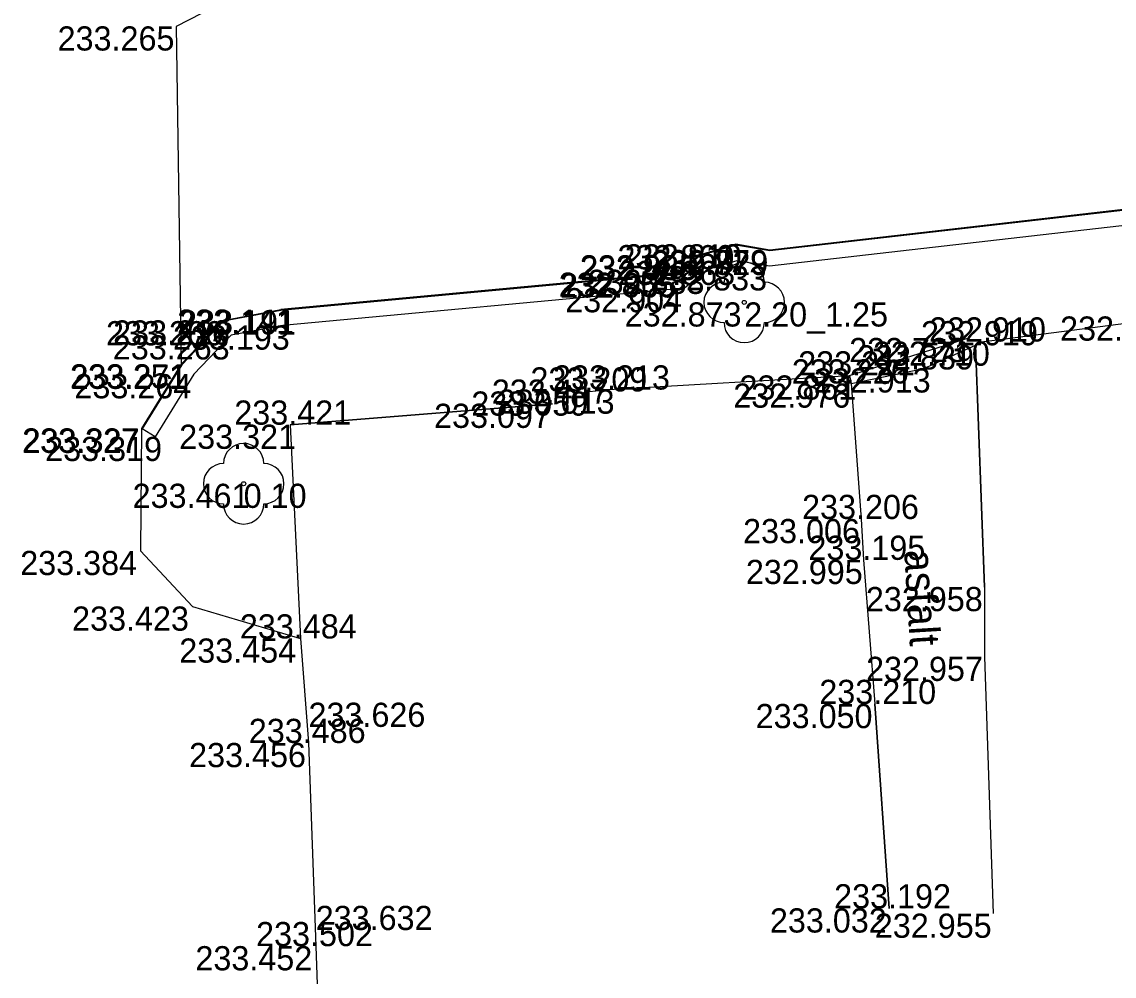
# Model space of a CAD drawing. Extents: x -599516 to -599132, y -1163668 to -1163119.
# Drawn here: x -599482.79 to -599469.23, y -1163529.55 to -1163517.7 of the extents above; entities that cross this region are included whole.
import ezdxf

# ---------------------------------------------------------------- set-up
doc = ezdxf.new("R2010")
doc.units = 0
for name, color, linetype in [('Bod-oznac1', 7, 'Continuous'), ('Bod-oznac2', 7, 'Continuous'), ('Bod-oznac3', 7, 'Continuous'), ('Bod-vyska1', 7, 'Continuous'), ('Bod-vyska2', 7, 'Continuous'), ('Bod-vyska3', 7, 'Continuous'), ('Z_cela-hrobu-dolni-linie', 7, 'Continuous'), ('Z_cela-hrobu-horni-linie', 7, 'Continuous'), ('Z_chodnik', 7, 'Continuous'), ('Z_komunikace', 7, 'Continuous'), ('Z_nove-stromy-prumer-kmene', 7, 'Continuous'), ('Z_obvod-kmene-spodek-ve-vysce1_2m', 7, 'Continuous'), ('Z_popis-budov-povrchu', 7, 'Continuous'), ('Z_povrchy-rozhrani-typu', 7, 'Continuous'), ('Z_stromy-kere', 7, 'Continuous'), ('Z_stromy-nove-vysazene', 7, 'Continuous'), ('Z_terenni-hrana', 7, 'Continuous'), ('Z_zpevnene-plochy', 7, 'Continuous')]:
    doc.layers.add(name, color=color, linetype=linetype)

msp = doc.modelspace()

# ---------------------------------------------------------------- linework, layer by layer
at = {"layer": 'Bod-oznac1'}
for p, q in [((-599480.872, -1163517.756), (-599480.872, -1163517.756)), ((-599473.927, -1163520.461), (-599473.927, -1163520.461)), ((-599473.926, -1163520.471), (-599473.926, -1163520.471)), ((-599473.501, -1163520.532), (-599473.501, -1163520.532)), ((-599474.378, -1163520.597), (-599474.378, -1163520.597)), ((-599474.373, -1163520.606), (-599474.373, -1163520.606)), ((-599473.914, -1163520.666), (-599473.914, -1163520.666)), ((-599473.501, -1163520.542), (-599473.501, -1163520.542)), ((-599474.641, -1163520.812), (-599474.641, -1163520.812)), ((-599474.282, -1163520.777), (-599474.282, -1163520.777)), ((-599473.506, -1163520.734), (-599473.506, -1163520.734)), ((-599474.637, -1163520.822), (-599474.637, -1163520.822)), ((-599474.562, -1163521.005), (-599474.562, -1163521.005)), ((-599473.821, -1163521.182), (-599473.821, -1163521.182)), ((-599479.573, -1163521.271), (-599479.573, -1163521.271)), ((-599479.572, -1163521.281), (-599479.572, -1163521.281)), ((-599480.287, -1163521.406), (-599480.287, -1163521.406)), ((-599480.282, -1163521.415), (-599480.282, -1163521.415)), ((-599479.545, -1163521.469), (-599479.545, -1163521.469)), ((-599480.187, -1163521.591), (-599480.187, -1163521.591)), ((-599471.035, -1163521.624), (-599471.035, -1163521.624)), ((-599470.95, -1163521.715), (-599470.95, -1163521.715)), ((-599470.845, -1163521.668), (-599470.845, -1163521.668)), ((-599480.81, -1163521.95), (-599480.81, -1163521.95)), ((-599480.802, -1163521.956), (-599480.802, -1163521.956)), ((-599471.591, -1163522.001), (-599471.591, -1163522.001)), ((-599480.651, -1163522.073), (-599480.651, -1163522.073)), ((-599472.514, -1163522.089), (-599472.514, -1163522.089)), ((-599475.74, -1163522.288), (-599475.74, -1163522.288)), ((-599475.504, -1163522.264), (-599475.504, -1163522.264)), ((-599472.495, -1163522.189), (-599472.495, -1163522.189)), ((-599476.2, -1163522.44), (-599476.2, -1163522.44)), ((-599479.455, -1163522.7), (-599479.455, -1163522.7)), ((-599481.3, -1163522.746), (-599481.3, -1163522.746)), ((-599481.292, -1163522.751), (-599481.292, -1163522.751)), ((-599481.13, -1163522.851), (-599481.13, -1163522.851)), ((-599480.033, -1163523.433), (-599480.033, -1163523.433)), ((-599472.369, -1163523.871), (-599472.369, -1163523.871)), ((-599481.313, -1163524.267), (-599481.313, -1163524.267)), ((-599472.341, -1163524.378), (-599472.341, -1163524.378)), ((-599470.841, -1163524.715), (-599470.841, -1163524.715)), ((-599480.669, -1163524.957), (-599480.669, -1163524.957)), ((-599479.328, -1163525.354), (-599479.328, -1163525.354)), ((-599470.837, -1163525.581), (-599470.837, -1163525.581)), ((-599472.201, -1163526.167), (-599472.201, -1163526.167)), ((-599479.228, -1163526.651), (-599479.228, -1163526.651)), ((-599472.022, -1163528.704), (-599472.022, -1163528.704)), ((-599470.73, -1163528.769), (-599470.73, -1163528.769)), ((-599479.139, -1163529.173), (-599479.139, -1163529.173))]:
    msp.add_line(p, q, dxfattribs=at)
at = {"layer": 'Bod-oznac2'}
for p, q in [((-599470.95, -1163521.715), (-599470.95, -1163521.715)), ((-599470.845, -1163521.668), (-599470.845, -1163521.668)), ((-599472.514, -1163522.089), (-599472.514, -1163522.089)), ((-599475.74, -1163522.288), (-599475.74, -1163522.288)), ((-599475.504, -1163522.264), (-599475.504, -1163522.264)), ((-599472.495, -1163522.189), (-599472.495, -1163522.189)), ((-599476.2, -1163522.44), (-599476.2, -1163522.44)), ((-599479.455, -1163522.7), (-599479.455, -1163522.7)), ((-599472.369, -1163523.871), (-599472.369, -1163523.871)), ((-599472.341, -1163524.378), (-599472.341, -1163524.378)), ((-599479.328, -1163525.354), (-599479.328, -1163525.354)), ((-599472.201, -1163526.167), (-599472.201, -1163526.167)), ((-599479.228, -1163526.651), (-599479.228, -1163526.651)), ((-599472.022, -1163528.704), (-599472.022, -1163528.704)), ((-599479.139, -1163529.173), (-599479.139, -1163529.173))]:
    msp.add_line(p, q, dxfattribs=at)
at = {"layer": 'Bod-oznac3'}
for p, q in [((-599479.228, -1163526.651), (-599479.228, -1163526.651)), ((-599479.139, -1163529.173), (-599479.139, -1163529.173))]:
    msp.add_line(p, q, dxfattribs=at)
at = {"layer": 'Z_cela-hrobu-dolni-linie'}
msp.add_line((-599479.455, -1163522.7), (-599476.2, -1163522.44), dxfattribs=at)
for points in [[(-599470.95, -1163521.715), (-599470.845, -1163521.668), (-599468.442, -1163521.357), (-599465.826, -1163521.125), (-599465.571, -1163521.078), (-599463.171, -1163520.827), (-599460.607, -1163520.496), (-599459.301, -1163520.349), (-599457.939, -1163520.208), (-599457.051, -1163520.089), (-599456.367, -1163520.004), (-599455.388, -1163519.925), (-599454.061, -1163519.809), (-599451.356, -1163519.55)], [(-599475.74, -1163522.288), (-599475.504, -1163522.264), (-599472.514, -1163522.089), (-599472.495, -1163522.189)], [(-599479.455, -1163522.7), (-599479.328, -1163525.354)]]:
    msp.add_lwpolyline(points, dxfattribs=at)
at = {"layer": 'Z_cela-hrobu-horni-linie'}
for points in [[(-599470.841, -1163524.715), (-599470.95, -1163521.715), (-599470.845, -1163521.668), (-599468.442, -1163521.357)], [(-599475.74, -1163522.288), (-599475.504, -1163522.264), (-599472.514, -1163522.089), (-599472.495, -1163522.189), (-599472.369, -1163523.871)], [(-599476.2, -1163522.44), (-599479.455, -1163522.7), (-599479.328, -1163525.354)], [(-599472.341, -1163524.378), (-599472.201, -1163526.167), (-599472.022, -1163528.704)], [(-599479.328, -1163525.354), (-599479.228, -1163526.651), (-599479.228, -1163526.651), (-599479.139, -1163529.173), (-599479.139, -1163529.173), (-599479.048, -1163531.787), (-599479.048, -1163531.787), (-599478.832, -1163534.379), (-599478.832, -1163534.379), (-599478.828, -1163535.663), (-599478.828, -1163535.663), (-599478.645, -1163538.241), (-599475.433, -1163538.191)]]:
    msp.add_lwpolyline(points, dxfattribs=at)
at = {"layer": 'Z_chodnik'}
for p, q in [((-599472.341, -1163524.378), (-599472.201, -1163526.167)), ((-599470.841, -1163524.715), (-599470.837, -1163525.581))]:
    msp.add_line(p, q, dxfattribs=at)
for points in [[(-599472.495, -1163522.189), (-599471.591, -1163522.001), (-599470.95, -1163521.715)], [(-599470.95, -1163521.715), (-599470.841, -1163524.715)], [(-599472.495, -1163522.189), (-599472.369, -1163523.871), (-599472.341, -1163524.378)], [(-599470.837, -1163525.581), (-599470.73, -1163528.769)], [(-599472.022, -1163528.704), (-599472.201, -1163526.167)]]:
    msp.add_lwpolyline(points, dxfattribs=at)
at = {"layer": 'Z_komunikace'}
msp.add_line((-599480.287, -1163521.406), (-599479.573, -1163521.271), dxfattribs=at)
for points in [[(-599421.581, -1163514.662), (-599428.36, -1163515.423), (-599434.819, -1163516.148), (-599441.683, -1163516.929), (-599449.913, -1163517.876), (-599458.749, -1163518.857), (-599467.027, -1163519.79), (-599473.501, -1163520.532), (-599473.927, -1163520.461), (-599474.378, -1163520.597), (-599474.641, -1163520.812), (-599479.573, -1163521.271)], [(-599480.287, -1163521.406), (-599480.81, -1163521.95), (-599481.3, -1163522.746), (-599481.313, -1163524.267), (-599480.669, -1163524.957), (-599479.328, -1163525.354), (-599479.228, -1163526.651), (-599479.139, -1163529.173), (-599479.048, -1163531.787), (-599478.832, -1163534.379), (-599478.828, -1163535.663), (-599478.645, -1163538.241)]]:
    msp.add_lwpolyline(points, dxfattribs=at)
at = {"layer": 'Z_povrchy-rozhrani-typu'}
msp.add_lwpolyline([(-599478.662, -1163517.225), (-599480.073, -1163517.344), (-599480.872, -1163517.756), (-599480.81, -1163521.95)], dxfattribs=at)
at = {"layer": 'Z_stromy-kere'}
msp.add_circle((-599473.821, -1163521.182), 0.025, dxfattribs=at)
for centre, start, end in [((-599473.821, -1163520.932), 0, 180), ((-599474.071, -1163521.182), 90, 270), ((-599473.571, -1163521.182), 270, 90), ((-599473.821, -1163521.432), 180, 0)]:
    msp.add_arc(centre, 0.25, start, end, dxfattribs=at)
at = {"layer": 'Z_stromy-nove-vysazene'}
msp.add_circle((-599480.033, -1163523.433), 0.025, dxfattribs=at)
for centre, start, end in [((-599480.033, -1163523.183), 0, 180), ((-599480.283, -1163523.433), 90, 270), ((-599479.783, -1163523.433), 270, 90), ((-599480.033, -1163523.683), 180, 0)]:
    msp.add_arc(centre, 0.25, start, end, dxfattribs=at)
at = {"layer": 'Z_terenni-hrana'}
msp.add_lwpolyline([(-599472.514, -1163522.089), (-599471.035, -1163521.624)], dxfattribs=at)
at = {"layer": 'Z_zpevnene-plochy'}
for points in [[(-599419.671, -1163519.873), (-599419.717, -1163516.476), (-599420.045, -1163515.835), (-599420.256, -1163515.089), (-599420.887, -1163514.692), (-599421.581, -1163514.672), (-599428.359, -1163515.433), (-599434.818, -1163516.158), (-599441.682, -1163516.939), (-599449.912, -1163517.886), (-599458.748, -1163518.867), (-599467.026, -1163519.8), (-599473.501, -1163520.542), (-599473.926, -1163520.471), (-599474.373, -1163520.606), (-599474.637, -1163520.822), (-599479.572, -1163521.281), (-599480.282, -1163521.415), (-599480.802, -1163521.956), (-599481.292, -1163522.751)], [(-599419.671, -1163519.873), (-599419.861, -1163519.876), (-599419.906, -1163516.524), (-599420.223, -1163515.904), (-599420.418, -1163515.211), (-599420.944, -1163514.88), (-599421.573, -1163514.862), (-599428.338, -1163515.622), (-599434.796, -1163516.347), (-599441.66, -1163517.128), (-599449.89, -1163518.075), (-599458.727, -1163519.056), (-599467.004, -1163519.989), (-599473.506, -1163520.734), (-599473.914, -1163520.666), (-599474.282, -1163520.777), (-599474.562, -1163521.005), (-599479.545, -1163521.469), (-599480.187, -1163521.591), (-599480.651, -1163522.073), (-599481.13, -1163522.851), (-599481.292, -1163522.751)]]:
    msp.add_lwpolyline(points, dxfattribs=at)

# ---------------------------------------------------------------- texts
at = {"layer": 'Bod-vyska1'}
for s, p in [('233.265', (-599482.342, -1163518.056)), ('232.860', (-599475.394, -1163520.771)), ('232.810', (-599475.303, -1163520.761)), ('232.779', (-599474.975, -1163520.832)), ('232.829', (-599474.971, -1163520.842)), ('232.835', (-599475.86, -1163520.897)), ('232.885', (-599475.855, -1163520.906)), ('232.863', (-599475.384, -1163520.966)), ('232.855', (-599476.123, -1163521.112)), ('232.883', (-599475.764, -1163521.077)), ('232.833', (-599474.988, -1163521.034)), ('232.905', (-599476.105, -1163521.122)), ('232.904', (-599476.042, -1163521.305)), ('232.873', (-599475.304, -1163521.482)), ('233.141', (-599480.858, -1163521.571)), ('233.191', (-599480.834, -1163521.581)), ('232.566', (-599469.901, -1163521.657)), ('233.266', (-599481.741, -1163521.715)), ('233.216', (-599481.653, -1163521.706)), ('233.193', (-599480.911, -1163521.769)), ('233.263', (-599481.657, -1163521.891)), ('232.723', (-599472.518, -1163521.924)), ('232.839', (-599472.42, -1163522.015)), ('232.710', (-599472.223, -1163521.968)), ('233.251', (-599482.188, -1163522.25)), ('233.271', (-599482.181, -1163522.256)), ('232.913', (-599472.957, -1163522.301)), ('233.264', (-599482.133, -1163522.373)), ('232.861', (-599473.88, -1163522.389)), ('233.059', (-599477.208, -1163522.588)), ('233.013', (-599476.88, -1163522.564)), ('232.976', (-599473.956, -1163522.489)), ('233.097', (-599477.67, -1163522.74)), ('233.321', (-599480.833, -1163523)), ('233.327', (-599482.783, -1163523.046)), ('233.327', (-599482.775, -1163523.051)), ('233.319', (-599482.496, -1163523.151)), ('233.461', (-599481.411, -1163523.733)), ('233.006', (-599473.835, -1163524.171)), ('233.384', (-599482.806, -1163524.567)), ('232.995', (-599473.8, -1163524.678)), ('232.958', (-599472.311, -1163525.015)), ('233.423', (-599482.162, -1163525.257)), ('233.454', (-599480.832, -1163525.654)), ('232.957', (-599472.309, -1163525.881)), ('233.050', (-599473.679, -1163526.467)), ('233.456', (-599480.71, -1163526.951)), ('233.032', (-599473.502, -1163529.004)), ('232.955', (-599472.2, -1163529.069)), ('233.452', (-599480.632, -1163529.473))]:
    msp.add_text(s, height=0.3, dxfattribs=at).set_placement(p)
at = {"layer": 'Bod-vyska2'}
for s, p in [('232.919', (-599471.627, -1163521.715)), ('232.910', (-599471.527, -1163521.668)), ('233.226', (-599473.23, -1163522.189)), ('233.211', (-599473.151, -1163522.089)), ('233.209', (-599476.474, -1163522.288)), ('233.213', (-599476.193, -1163522.264)), ('233.447', (-599476.953, -1163522.44)), ('233.421', (-599480.149, -1163522.7)), ('233.206', (-599473.103, -1163523.871)), ('233.195', (-599473.024, -1163524.378)), ('233.484', (-599480.08, -1163525.354)), ('233.210', (-599472.889, -1163526.167)), ('233.486', (-599479.969, -1163526.651)), ('233.192', (-599472.705, -1163528.704)), ('233.502', (-599479.879, -1163529.173))]:
    msp.add_text(s, height=0.3, dxfattribs=at).set_placement(p)
at = {"layer": 'Bod-vyska3'}
for s, p in [('233.626', (-599479.228, -1163526.451)), ('233.632', (-599479.139, -1163528.973))]:
    msp.add_text(s, height=0.3, dxfattribs=at).set_placement(p)
at = {"layer": 'Z_nove-stromy-prumer-kmene'}
msp.add_text('0.10', height=0.3, dxfattribs=at).set_placement((-599480.033, -1163523.733))
at = {"layer": 'Z_obvod-kmene-spodek-ve-vysce1_2m'}
msp.add_text('2.20_1.25', height=0.3, dxfattribs=at).set_placement((-599473.821, -1163521.482))
at = {"layer": 'Z_popis-budov-povrchu'}
msp.add_text('asfalt', height=0.375, rotation=273.4503, dxfattribs=at).set_placement((-599471.836, -1163524.26))

doc.saveas('drawing.dxf')
